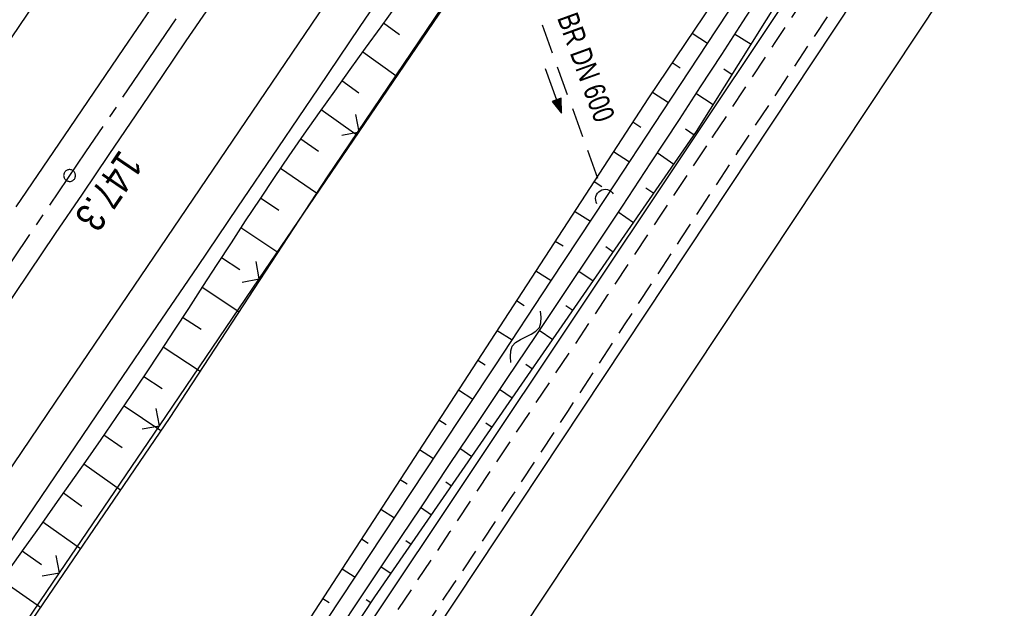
# Model space of a CAD drawing. Extents: x 510526 to 513920, y 467229 to 478797.
# Tile 454 of 467: x 513183 to 513266, y 477521 to 477571. Entities that reach past the tile are written whole.
import ezdxf

# ---------------------------------------------------------------- set-up
doc = ezdxf.new("R2010")
doc.units = 0
doc.header["$LTSCALE"] = 10
doc.header["$MEASUREMENT"] = 0
for name, pattern in [('ACHSE', [5.5, 4, -0.5, 0.5, -0.5]), ('LT00', [0]), ('LT11', [0.3, 0.2, -0.1]), ('STRICHLINIE2', [0.375, 0.25, -0.125])]:
    doc.linetypes.add(name, pattern=pattern)
doc.layers.get('0').update_dxf_attribs({"linetype": 'LT00'})
for name, color, linetype in [('--WASSER_NUTZUNG', 180, 'Continuous'), ('-AX-020', 250, 'ACHSE'), ('-Halt-Pfeil', 4, 'LT00'), ('-Haltung', 182, 'STRICHLINIE2'), ('-Haltungsbeschriftung', 182, 'LT00'), ('-ST-20-1', 250, 'LT00'), ('DFK_AB_L', 21, 'LT00'), ('DFK_KATASTER', 250, 'LT00'), ('V87_AFBR_BAB', 250, 'LT00'), ('V87_BOESCH', 250, 'LT00'), ('V87_BOSCHUNG', 250, 'LT00'), ('V87_FELDWEG', 250, 'LT11'), ('V87_GRABEN', 250, 'LT00'), ('V87_LD_MARK', 250, 'LT00'), ('V87_UK_DURCH', 182, 'LT00'), ('V87_ZAUN', 40, 'LT00')]:
    doc.layers.add(name, color=color, linetype=linetype)
doc.styles.add('Beschrift', font='ARIAL.TTF')
doc.styles.add('Haltungsbeschriftung', font='ARIAL.TTF', dxfattribs={"width": 0.75})

# ---------------------------------------------------------------- blocks, each defined once
blk = doc.blocks.new('SYMB0002')
at = {"color": 0, "linetype": 'ByBlock'}
for points in [[(-0.031395, 0.499013), (-0.093691, 0.491144), (-0.154509, 0.475528), (-0.21289, 0.452414), (-0.267913, 0.422164), (-0.318712, 0.385257), (-0.364484, 0.342274), (-0.404509, 0.293893), (-0.438154, 0.240877), (-0.464888, 0.184062), (-0.484292, 0.124345), (-0.496058, 0.062667), (-0.5, 0)], [(-0.5, 0), (-0.496058, -0.062667), (-0.484292, -0.124345), (-0.464888, -0.184062), (-0.438154, -0.240877), (-0.404509, -0.293893), (-0.364485, -0.342274), (-0.318712, -0.385257), (-0.267914, -0.422164), (-0.21289, -0.452414), (-0.154509, -0.475529), (-0.093691, -0.491144), (-0.031395, -0.499014), (0.031395, -0.499014)], [(0.5, 0), (0.496057, 0.062667), (0.484292, 0.124345), (0.464888, 0.184062), (0.438153, 0.240877), (0.404509, 0.293893), (0.364484, 0.342274), (0.318712, 0.385257), (0.267913, 0.422164), (0.21289, 0.452414), (0.154509, 0.475528), (0.093691, 0.491144), (0.031395, 0.499013), (-0.031395, 0.499013)], [(0.031395, -0.499014), (0.093691, -0.491144), (0.154509, -0.475529), (0.21289, -0.452414), (0.267914, -0.422164), (0.318712, -0.385257), (0.364485, -0.342274), (0.404509, -0.293893), (0.438154, -0.240877), (0.464889, -0.184062), (0.484292, -0.124345), (0.496058, -0.062667), (0.5, 0)]]:
    blk.add_lwpolyline(points, dxfattribs=at)
blk = doc.blocks.new('SYMB0011')
at = {"color": 0, "linetype": 'ByBlock'}
for p, q in [((0.5, 0), (-0.5, 0)), ((0, 0.5), (0, -0.5))]:
    blk.add_line(p, q, dxfattribs=at)
blk = doc.blocks.new('SYMB1107')
at = {"color": 0, "linetype": 'ByBlock'}
for points in [[(-0.2, 0), (-0.196157, 0.039018), (-0.184776, 0.076537), (-0.166294, 0.111114), (-0.141421, 0.141421), (-0.111114, 0.166294), (-0.076537, 0.184776), (-0.039018, 0.196157), (0, 0.2)], [(0, 0.2), (0.039018, 0.196157), (0.076537, 0.184776), (0.111114, 0.166294), (0.141421, 0.141421), (0.166294, 0.111114), (0.184776, 0.076537), (0.196157, 0.039018), (0.2, 0)]]:
    blk.add_lwpolyline(points, dxfattribs=at)
blk = doc.blocks.new('SYMB0024')
at = {"color": 0, "linetype": 'ByBlock'}
for p, q in [((-0.5, 0.5), (0, 0)), ((0, 0), (0.5, 0.5))]:
    blk.add_line(p, q, dxfattribs=at)
blk = doc.blocks.new('SYMB7251')
at = {"color": 0, "linetype": 'ByBlock'}
for points in [[(-0.25, 0), (-0.208333, 0.028889), (-0.166667, 0.051111), (-0.125, 0.06), (-0.083333, 0.051111), (-0.041667, 0.028889), (0, 0)], [(0, 0), (0.041667, -0.028889), (0.083333, -0.051111), (0.125, -0.06), (0.166667, -0.051111), (0.208333, -0.028889), (0.25, 0)]]:
    blk.add_lwpolyline(points, dxfattribs=at)
blk = doc.blocks.new('SYMB0070')
at = {"color": 0, "linetype": 'ByBlock'}
for p, q in [((-0.5, 0), (0.2, 0)), ((0.5, 0), (0.2, 0.1)), ((0.2, 0.1), (0.2, 0)), ((0.468, 0), (0.21, 0.086)), ((0.21, 0.086), (0.21, -0.086)), ((0.21, -0.086), (0.468, 0)), ((0.22, -0.072), (0.437, 0)), ((0.23, -0.058), (0.405, 0)), ((0.24, -0.045), (0.374, 0)), ((0.342, 0), (0.25, 0.031)), ((0.25, 0.031), (0.25, -0.031)), ((0.25, -0.031), (0.342, 0)), ((0.26, -0.017), (0.31, 0)), ((0.27, -0.003), (0.279, 0))]:
    blk.add_line(p, q, dxfattribs=at)
for points in [[(0.2, 0), (0.2, -0.1), (0.5, 0)], [(0.437, 0), (0.22, 0.072), (0.22, -0.072)], [(0.405, 0), (0.23, 0.058), (0.23, -0.058)], [(0.374, 0), (0.24, 0.045), (0.24, -0.045)], [(0.31, 0), (0.26, 0.017), (0.26, -0.017)], [(0.279, 0), (0.27, 0.003), (0.27, -0.003)]]:
    blk.add_lwpolyline(points, dxfattribs=at)

msp = doc.modelspace()

# ---------------------------------------------------------------- linework, layer by layer
at = {"layer": '-AX-020', "ltscale": 0.2, "flags": 128}
msp.add_lwpolyline([(513881.716, 478796.972), (513877.87, 478787.354), (513870.367, 478768.801), (513862.788, 478750.278), (513855.137, 478731.786), (513847.411, 478713.324), (513839.611, 478694.893), (513831.738, 478676.494), (513823.791, 478658.127), (513815.771, 478639.791), (513807.678, 478621.487), (513799.512, 478603.216), (513791.272, 478584.978), (513782.96, 478566.773), (513774.576, 478548.601), (513766.118, 478530.463), (513757.588, 478512.359), (513748.986, 478494.289), (513740.312, 478476.254), (513731.565, 478458.253), (513722.747, 478440.287), (513713.857, 478422.357), (513704.896, 478404.463), (513695.863, 478386.605), (513686.758, 478368.782), (513677.583, 478350.997), (513668.336, 478333.248), (513659.019, 478315.536), (513649.63, 478297.862), (513640.172, 478280.225), (513630.643, 478262.626), (513621.043, 478245.066), (513611.374, 478227.544), (513601.634, 478210.061), (513591.825, 478192.617), (513586.745, 478183.647), (513576.83, 478166.262), (513566.848, 478148.917), (513556.8, 478131.609), (513546.688, 478114.338), (513536.514, 478097.104), (513526.28, 478079.906), (513515.988, 478062.743), (513505.638, 478045.613), (513495.234, 478028.517), (513484.778, 478011.453), (513474.27, 477994.421), (513463.712, 477977.419), (513453.108, 477960.447), (513442.457, 477943.503), (513431.762, 477926.587), (513421.026, 477909.698), (513410.248, 477892.835), (513399.432, 477875.997), (513388.579, 477859.182), (513377.691, 477842.39), (513366.769, 477825.62), (513355.815, 477808.871), (513344.831, 477792.142), (513333.819, 477775.431), (513322.78, 477758.738), (513311.715, 477742.062), (513300.628, 477725.401), (513289.519, 477708.754), (513278.389, 477692.121), (513267.242, 477675.5), (513256.078, 477658.891), (513244.899, 477642.291), (513233.706, 477625.7), (513222.502, 477609.117), (513211.288, 477592.542), (513200.066, 477575.971), (513188.837, 477559.405), (513177.603, 477542.843), (513166.366, 477526.282), (513154.797, 477509.239), (513142.496, 477491.114), (513130.197, 477472.988), (513117.902, 477454.859), (513105.613, 477436.726), (513093.333, 477418.587), (513081.064, 477400.44), (513068.808, 477382.285), (513056.567, 477364.119), (513044.344, 477345.942), (513032.141, 477327.752), (513019.958, 477309.547), (513007.8, 477291.325), (512995.668, 477273.087), (512983.565, 477254.83), (512971.492, 477236.552), (512959.452, 477218.253), (512947.447, 477199.931), (512935.479, 477181.584), (512923.551, 477163.212), (512911.665, 477144.812), (512899.822, 477126.385), (512888.026, 477107.927), (512876.279, 477089.439), (512864.582, 477070.918), (512852.939, 477052.364), (512841.352, 477033.775), (512829.822, 477015.15), (512818.352, 476996.488), (512806.945, 476977.787), (512795.603, 476959.048), (512789.644, 476949.141), (512778.405, 476930.339), (512767.236, 476911.496), (512756.135, 476892.613), (512745.103, 476873.688), (512734.14, 476854.724), (512723.246, 476835.72), (512712.422, 476816.676), (512701.668, 476797.593), (512690.983, 476778.471), (512680.369, 476759.309), (512669.824, 476740.11), (512659.35, 476720.871), (512648.946, 476701.595), (512638.612, 476682.281), (512628.349, 476662.929), (512618.157, 476643.54), (512608.036, 476624.113), (512597.985, 476604.65), (512588.006, 476585.15), (512578.098, 476565.614), (512568.261, 476546.042), (512558.497, 476526.434), (512548.803, 476506.791), (512539.182, 476487.112), (512529.632, 476467.399), (512520.155, 476447.65), (512510.749, 476427.867), (512501.416, 476408.05), (512492.156, 476388.199), (512482.968, 476368.314), (512473.852, 476348.396), (512464.81, 476328.445), (512455.84, 476308.46), (512446.944, 476288.443), (512438.12, 476268.394), (512429.37, 476248.313), (512420.694, 476228.2), (512412.09, 476208.055), (512403.561, 476187.879), (512395.105, 476167.672), (512386.723, 476147.434), (512378.415, 476127.166), (512370.181, 476106.867), (512362.021, 476086.539), (512353.936, 476066.181), (512345.925, 476045.794), (512337.988, 476025.377), (512330.127, 476004.932), (512322.339, 475984.458), (512314.627, 475963.955), (512306.989, 475943.425), (512299.427, 475922.867), (512291.94, 475902.281), (512284.528, 475881.669), (512277.191, 475861.029), (512269.93, 475840.362), (512262.744, 475819.67), (512255.634, 475798.951), (512248.599, 475778.206), (512241.641, 475757.436), (512234.758, 475736.641), (512227.951, 475715.82), (512221.221, 475694.975), (512214.566, 475674.105), (512207.988, 475653.211), (512201.487, 475632.294), (512200.128, 475627.887), (512194.281, 475608.791), (512188.5, 475589.674), (512182.785, 475570.538), (512177.137, 475551.381), (512171.56, 475532.204), (512166.053, 475513.007), (512160.618, 475493.788), (512155.257, 475474.55), (512149.971, 475455.29), (512148.09, 475448.361), (512142.908, 475429.074), (512137.804, 475409.765), (512132.778, 475390.436), (512127.829, 475371.088), (512122.957, 475351.719), (512118.163, 475332.332), (512113.447, 475312.925), (512108.808, 475293.499), (512104.247, 475274.055), (512099.765, 475254.593), (512095.36, 475235.113), (512091.033, 475215.616), (512086.785, 475196.101), (512082.614, 475176.57), (512078.522, 475157.022), (512074.508, 475137.458), (512070.573, 475117.878), (512066.716, 475098.282), (512063.238, 475080.246), (512059.532, 475060.621), (512055.901, 475040.983), (512052.344, 475021.33), (512048.857, 475001.665), (512045.438, 474981.988), (512042.084, 474962.3), (512038.794, 474942.602), (512035.562, 474922.893), (512032.388, 474903.175), (512029.269, 474883.449), (512026.201, 474863.714), (512023.183, 474843.972), (512020.21, 474824.222), (512017.282, 474804.467), (512014.394, 474784.705), (512011.544, 474764.937), (512008.73, 474745.165), (512005.949, 474725.388), (512003.198, 474705.607), (512000.474, 474685.821), (511997.775, 474666.033), (511995.098, 474646.242), (511992.439, 474626.448), (511989.798, 474606.651), (511987.169, 474586.854), (511984.552, 474567.054), (511981.943, 474547.253), (511979.34, 474527.452), (511976.744, 474507.689), (511975.127, 474495.377), (511973.477, 474482.815), (511971.825, 474470.254), (511970.169, 474457.693), (511968.506, 474445.133), (511966.835, 474432.574), (511965.154, 474420.016), (511963.46, 474407.46), (511961.752, 474394.906), (511960.027, 474382.355), (511958.283, 474369.806), (511956.518, 474357.259), (511954.73, 474344.717), (511952.918, 474332.177), (511951.078, 474319.642), (511949.209, 474307.111), (511947.309, 474294.584), (511945.376, 474282.063), (511943.407, 474269.547), (511941.4, 474257.038), (511939.355, 474244.534), (511937.267, 474232.038), (511935.137, 474219.549), (511932.96, 474207.067), (511930.736, 474194.594), (511928.462, 474182.131), (511926.136, 474169.676), (511923.757, 474157.232), (511921.321, 474144.799), (511918.829, 474132.377), (511916.276, 474119.967), (511913.661, 474107.57), (511910.982, 474095.187), (511908.238, 474082.818), (511905.425, 474070.464), (511902.544, 474058.127), (511899.59, 474045.806), (511896.562, 474033.504), (511893.47, 474021.261), (511890.29, 474008.997), (511887.033, 473996.753), (511883.699, 473984.53), (511880.287, 473972.328), (511876.798, 473960.148), (511873.233, 473947.991), (511869.591, 473935.856), (511865.873, 473923.745), (511862.077, 473911.656), (511858.206, 473899.593), (511854.259, 473887.554), (511850.236, 473875.54), (511846.136, 473863.552), (511841.962, 473851.59), (511837.711, 473839.654), (511833.386, 473827.746), (511828.985, 473815.865), (511824.51, 473804.012), (511819.96, 473792.188), (511815.335, 473780.392), (511810.636, 473768.626), (511805.863, 473756.89), (511801.015, 473745.185), (511796.094, 473733.51), (511791.099, 473721.866), (511786.031, 473710.255), (511780.889, 473698.675), (511775.675, 473687.128), (511770.388, 473675.615), (511765.028, 473664.135), (511759.596, 473652.689), (511754.091, 473641.278), (511748.515, 473629.901), (511742.867, 473618.56), (511737.147, 473607.255), (511731.356, 473595.986), (511725.494, 473584.754), (511719.562, 473573.559), (511713.558, 473562.402), (511707.485, 473551.283), (511701.341, 473540.203), (511695.128, 473529.162), (511688.845, 473518.159), (511682.492, 473507.198), (511676.07, 473496.276), (511669.58, 473485.395), (511663.021, 473474.555), (511656.394, 473463.757), (511649.699, 473453.001), (511642.935, 473442.288), (511636.105, 473431.617), (511629.207, 473420.99), (511622.242, 473410.406), (511615.211, 473399.867), (511608.113, 473389.372), (511600.949, 473378.922), (511593.719, 473368.518), (511586.423, 473358.16), (511579.062, 473347.848), (511571.637, 473337.582), (511564.147, 473327.364), (511556.592, 473317.193), (511548.973, 473307.07), (511541.291, 473296.996), (511533.545, 473286.969), (511525.735, 473276.993), (511517.863, 473267.066), (511509.929, 473257.188), (511501.932, 473247.361), (511493.873, 473237.584), (511485.753, 473227.859), (511477.572, 473218.186), (511475.548, 473215.811), (511467.291, 473206.202), (511458.976, 473196.642), (511450.605, 473187.132), (511442.182, 473177.667), (511433.709, 473168.249), (511425.188, 473158.872), (511416.622, 473149.537), (511408.014, 473140.241), (511399.365, 473130.982), (511390.679, 473121.758), (511381.958, 473112.568), (511373.205, 473103.409), (511364.421, 473094.278), (511355.61, 473085.175), (511346.772, 473076.096), (511337.912, 473067.039), (511329.031, 473058.003), (511320.132, 473048.986), (511311.216, 473039.984), (511302.286, 473030.997), (511293.345, 473022.02), (511284.394, 473013.053), (511275.436, 473004.094), (511266.473, 472995.139), (511255.909, 472984.591), (511236.789, 472965.502), (511230.177, 472958.9), (511223.567, 472952.294), (511216.964, 472945.683), (511210.368, 472939.063), (511203.785, 472932.433), (511197.215, 472925.788), (511190.663, 472919.125), (511184.131, 472912.443), (511177.622, 472905.739), (511171.139, 472899.01), (511164.685, 472892.252), (511158.263, 472885.464), (511151.877, 472878.643), (511145.529, 472871.786), (511139.222, 472864.891), (511132.96, 472857.955), (511126.746, 472850.976), (511120.583, 472843.952), (511114.476, 472836.881), (511109.32, 472830.82), (511103.322, 472823.655), (511097.386, 472816.438), (511091.511, 472809.171), (511085.699, 472801.854), (511079.95, 472794.488), (511074.265, 472787.072), (511068.642, 472779.609), (511063.084, 472772.097), (511057.591, 472764.538), (511052.162, 472756.933), (511046.799, 472749.281), (511041.501, 472741.584), (511036.27, 472733.841), (511031.105, 472726.054), (511026.007, 472718.223), (511020.976, 472710.349), (511016.012, 472702.431), (511011.117, 472694.472), (511006.29, 472686.471), (511001.532, 472678.429), (510996.842, 472670.347), (510992.223, 472662.225), (510987.672, 472654.063), (510983.192, 472645.863), (510978.782, 472637.625), (510974.443, 472629.349), (510970.175, 472621.036), (510965.978, 472612.687), (510961.853, 472604.303), (510957.799, 472595.883), (510953.818, 472587.43), (510949.91, 472578.942), (510946.074, 472570.422), (510942.311, 472561.868), (510938.622, 472553.283), (510935.007, 472544.666), (510931.465, 472536.02), (510927.997, 472527.343), (510924.604, 472518.636), (510921.286, 472509.901), (510918.042, 472501.138), (510914.874, 472492.347), (510911.781, 472483.529), (510908.763, 472474.686), (510905.821, 472465.817), (510902.956, 472456.923), (510900.166, 472448.004), (510897.454, 472439.062), (510894.817, 472430.098), (510892.258, 472421.111), (510889.776, 472412.102), (510887.37, 472403.073), (510885.043, 472394.023), (510882.792, 472384.954), (510880.62, 472375.866), (510878.525, 472366.759), (510876.509, 472357.635), (510874.57, 472348.494), (510872.71, 472339.337), (510870.929, 472330.164), (510869.226, 472320.976), (510867.602, 472311.774), (510866.056, 472302.558), (510864.59, 472293.33), (510863.202, 472284.089), (510861.894, 472274.837), (510860.665, 472265.574), (510859.516, 472256.301), (510858.445, 472247.018), (510857.455, 472237.726), (510856.544, 472228.427), (510855.712, 472219.119), (510854.96, 472209.806), (510854.288, 472200.485), (510853.696, 472191.159), (510853.184, 472181.829), (510852.752, 472172.495), (510852.399, 472163.157), (510852.127, 472153.817), (510851.934, 472144.475), (510851.822, 472135.131), (510851.789, 472125.787), (510851.836, 472116.443), (510851.964, 472107.1), (510852.009, 472104.711), (510852.237, 472095.37), (510852.543, 472086.03), (510852.927, 472076.694), (510853.387, 472067.361), (510853.922, 472058.032), (510854.53, 472048.707), (510855.21, 472039.388), (510855.961, 472030.074), (510856.782, 472020.766), (510857.671, 472011.464), (510858.627, 472002.169), (510859.649, 471992.88), (510860.734, 471983.599), (510861.883, 471974.326), (510863.094, 471965.06), (510864.364, 471955.802), (510865.694, 471946.554), (510867.082, 471937.313), (510868.525, 471928.081), (510870.024, 471918.857), (510871.577, 471909.643), (510873.182, 471900.438), (510874.839, 471891.241), (510876.545, 471882.054), (510878.3, 471872.876), (510880.102, 471863.708), (510881.95, 471854.548), (510883.842, 471845.397), (510885.778, 471836.255), (510887.756, 471827.123), (510889.775, 471817.999), (510891.834, 471808.885), (510893.93, 471799.779), (510896.064, 471790.681), (510898.233, 471781.592), (510900.437, 471772.511), (510902.673, 471763.439), (510904.942, 471754.374), (510907.241, 471745.317), (510909.57, 471736.267), (510911.926, 471727.225), (510914.31, 471718.19), (510916.719, 471709.161), (510919.152, 471700.139), (510921.608, 471691.124), (510924.087, 471682.114), (510926.585, 471673.11), (510929.104, 471664.112), (510931.64, 471655.118), (510934.193, 471646.129), (510936.762, 471637.145), (510939.345, 471628.165), (510941.941, 471619.188), (510944.55, 471610.216), (510947.169, 471601.246), (510949.797, 471592.279), (510952.434, 471583.314), (510955.078, 471574.352), (510957.727, 471565.391), (510960.382, 471556.431), (510963.039, 471547.473), (510967.703, 471531.767), (510970.248, 471523.199), (510975.26, 471506.323), (510980.27, 471489.445), (510985.273, 471472.566), (510990.267, 471455.684), (510995.248, 471438.798), (511000.214, 471421.908), (511005.162, 471405.012), (511010.087, 471388.11), (511014.988, 471371.201), (511019.861, 471354.283), (511024.703, 471337.357), (511029.511, 471320.421), (511034.281, 471303.475), (511039.011, 471286.517), (511043.698, 471269.547), (511048.338, 471252.564), (511052.928, 471235.568), (511057.465, 471218.557), (511061.945, 471201.532), (511066.367, 471184.491), (511070.726, 471167.434), (511075.019, 471150.36), (511079.243, 471133.269), (511083.395, 471116.16), (511086.572, 471102.843), (511090.589, 471085.702), (511094.527, 471068.543), (511098.388, 471051.366), (511102.17, 471034.172), (511105.875, 471016.961), (511109.501, 470999.734), (511113.048, 470982.489), (511116.518, 470965.23), (511119.908, 470947.954), (511123.221, 470930.663), (511126.454, 470913.357), (511129.609, 470896.037), (511132.686, 470878.703), (511135.683, 470861.354), (511138.602, 470843.993), (511141.441, 470826.619), (511144.202, 470809.231), (511146.884, 470791.831), (511149.487, 470774.42), (511152.01, 470756.996), (511154.454, 470739.562), (511156.819, 470722.116), (511159.105, 470704.66), (511161.311, 470687.193), (511163.438, 470669.717), (511165.485, 470652.232), (511165.638, 470650.897), (511167.873, 470631.022), (511170.027, 470611.138), (511172.103, 470591.246), (511174.098, 470571.346), (511176.014, 470551.438), (511177.851, 470531.523), (511179.526, 470512.546), (511180.884, 470496.345), (511182.163, 470480.137), (511183.363, 470463.922), (511184.482, 470447.702), (511185.522, 470431.478), (511186.482, 470415.247), (511187.362, 470399.013), (511188.162, 470382.774), (511188.882, 470366.532), (511189.522, 470350.286), (511190.082, 470334.037), (511190.563, 470317.786), (511190.963, 470301.532), (511191.284, 470285.277), (511191.524, 470269.02), (511191.684, 470252.763), (511191.765, 470236.505), (511191.765, 470220.247), (511191.686, 470203.988), (511191.526, 470187.731), (511191.287, 470171.474), (511191.243, 470169.007), (511190.912, 470152.752), (511190.504, 470136.499), (511190.023, 470120.247), (511189.472, 470103.998), (511188.854, 470087.752), (511188.173, 470071.508), (511187.432, 470055.266), (511186.634, 470039.027), (511185.783, 470022.791), (511184.882, 470006.558), (511183.935, 469990.327), (511182.944, 469974.099), (511181.913, 469957.873), (511180.846, 469941.65), (511179.745, 469925.429), (511178.614, 469909.21), (511177.457, 469892.993), (511176.276, 469876.777), (511175.075, 469860.563), (511173.858, 469844.35), (511172.627, 469828.139), (511171.386, 469811.927), (511170.138, 469795.717), (511168.847, 469778.991), (511030.959, 467993.348), (511029.419, 467973.407), (511027.883, 467953.466), (511026.353, 467933.525), (511024.832, 467913.582), (511023.323, 467893.64), (511021.828, 467873.695), (511020.353, 467853.75), (511018.898, 467833.804), (511017.467, 467813.855), (511016.063, 467793.903), (511014.69, 467773.951), (511013.35, 467753.995), (511012.046, 467734.038), (511010.782, 467714.078), (511009.56, 467694.116), (511008.383, 467674.151), (511007.254, 467654.183), (511006.177, 467634.211), (511005.154, 467614.237), (511004.188, 467594.261), (511003.284, 467574.281), (511002.442, 467554.299), (511001.667, 467534.314), (511000.962, 467514.327), (511000.329, 467494.336), (510999.772, 467474.345), (510999.556, 467465.709), (510999.112, 467445.714), (510998.747, 467425.717), (510998.463, 467405.719), (510998.259, 467385.719), (510998.135, 467365.72), (510998.091, 467345.72), (510998.127, 467325.72), (510998.243, 467305.721), (510998.439, 467285.721), (510998.715, 467265.723), (510999.071, 467245.726), (510999.432, 467229.156)], dxfattribs=at)
at = {"layer": '-Haltung'}
msp.add_line((513226.092, 477573.645), (513232.43, 477556.152), dxfattribs=at)
at = {"layer": 'DFK_AB_L'}
msp.add_line((513317.264, 477676.156), (513151.906, 477428.304), dxfattribs=at)
at = {"layer": 'DFK_KATASTER'}
for p, q in [((513207.135, 477502.075), (513288.055, 477624.045)), ((513295.125, 477623.815), (513212.135, 477498.755))]:
    msp.add_line(p, q, dxfattribs=at)
at = {"layer": 'V87_AFBR_BAB'}
for points in [[(513263.386, 477646.045), (513258.942, 477639.443), (513254.543, 477632.91), (513250.141, 477626.379), (513245.736, 477619.85), (513241.285, 477613.259), (513236.83, 477606.671), (513232.373, 477600.084), (513227.853, 477593.407), (513223.332, 477586.731), (513218.811, 477580.054), (513215.372, 477574.974), (513211.933, 477569.894), (513208.493, 477564.814), (513205.051, 477559.735), (513201.661, 477554.736), (513198.27, 477549.739), (513194.877, 477544.742), (513191.484, 477539.745), (513184.486, 477529.44), (513177.488, 477519.136)], [(513242.628, 477642.963), (513239.361, 477638.11), (513236.093, 477633.257), (513232.823, 477628.406), (513229.495, 477623.476), (513226.164, 477618.547), (513222.83, 477613.62), (513219.496, 477608.694), (513214.942, 477601.968), (513210.387, 477595.242), (513205.833, 477588.516), (513202.385, 477583.422), (513198.936, 477578.329), (513195.487, 477573.236), (513192.037, 477568.143), (513187.5, 477561.451), (513182.961, 477554.76)], [(513181.784, 477545.823), (513184.048, 477549.162), (513186.309, 477552.503), (513188.569, 477555.845), (513190.83, 477559.187), (513193.092, 477562.528), (513195.357, 477565.866), (513197.335, 477568.773), (513199.316, 477571.678)]]:
    msp.add_lwpolyline(points, dxfattribs=at)
at = {"layer": 'V87_BOESCH'}
for points in [[(513283.072, 477664.975), (513281.864, 477664.034), (513280.836, 477663.509), (513275.784, 477656.949), (513263.179, 477636.572), (513249.729, 477616.495), (513236.566, 477596.991), (513222.811, 477577.405), (513209.225, 477557.294), (513195.937, 477536.995), (513181.807, 477516.225), (513168.482, 477496.681), (513154.574, 477476.137), (513141.404, 477456.473), (513127.549, 477436.725)], [(513215.055, 477571.771), (513213.752, 477569.963), (513212.446, 477568.157), (513211.142, 477566.351), (513209.842, 477564.541), (513208.549, 477562.727), (513207.266, 477560.905), (513205.997, 477559.074), (513204.758, 477557.253), (513203.532, 477555.423), (513202.317, 477553.585), (513201.11, 477551.741), (513199.909, 477549.894), (513198.71, 477548.046), (513197.511, 477546.197), (513196.309, 477544.35), (513195.102, 477542.507), (513193.887, 477540.669), (513192.66, 477538.839), (513191.394, 477536.979), (513190.116, 477535.127), (513188.829, 477533.282), (513187.535, 477531.441), (513186.236, 477529.603), (513184.936, 477527.766), (513183.636, 477525.929), (513182.34, 477524.09)]]:
    msp.add_lwpolyline(points, dxfattribs=at)
at = {"layer": 'V87_BOSCHUNG'}
for p, q in [((513213.988, 477570.29), (513215.341, 477569.32)), ((513240.03, 477569.437), (513241.332, 477568.569)), ((513245.004, 477568.464), (513243.614, 477569.35)), ((513212.23, 477567.859), (513215.013, 477565.863)), ((513238.353, 477566.949), (513239.019, 477566.506)), ((513243.412, 477565.921), (513242.698, 477566.376)), ((513210.476, 477565.425), (513211.905, 477564.4)), ((513236.674, 477564.458), (513238.038, 477563.56)), ((513241.816, 477563.369), (513240.354, 477564.324)), ((513208.727, 477562.977), (513211.658, 477560.896)), ((513235.027, 477561.945), (513235.709, 477561.501)), ((513240.206, 477560.827), (513239.464, 477561.324)), ((513206.991, 477560.51), (513208.49, 477559.467)), ((513233.388, 477559.426), (513234.743, 477558.557)), ((513238.495, 477558.35), (513237.083, 477559.321)), ((513205.28, 477558.025), (513208.338, 477555.94)), ((513231.752, 477556.911), (513232.423, 477556.481)), ((513236.789, 477555.882), (513236.111, 477556.349)), ((513203.597, 477555.52), (513205.151, 477554.482)), ((513230.116, 477554.396), (513231.441, 477553.547)), ((513235.084, 477553.414), (513233.778, 477554.312)), ((513201.939, 477553.01), (513205.067, 477550.942)), ((513228.48, 477551.881), (513229.135, 477551.462)), ((513233.378, 477550.946), (513232.749, 477551.379)), ((513200.295, 477550.49), (513201.862, 477549.464)), ((513226.844, 477549.367), (513228.137, 477548.538)), ((513231.673, 477548.478), (513230.456, 477549.314)), ((513198.663, 477547.973), (513201.785, 477545.929)), ((513225.208, 477546.852), (513225.846, 477546.443)), ((513229.967, 477546.01), (513229.379, 477546.414)), ((513197.03, 477545.456), (513198.586, 477544.437)), ((513223.572, 477544.337), (513224.831, 477543.53)), ((513228.262, 477543.542), (513227.123, 477544.325)), ((513195.394, 477542.951), (513198.494, 477540.902)), ((513221.936, 477541.823), (513222.557, 477541.425)), ((513226.556, 477541.074), (513226.005, 477541.453)), ((513193.745, 477540.456), (513195.296, 477539.42)), ((513220.3, 477539.308), (513221.523, 477538.524)), ((513224.851, 477538.606), (513223.782, 477539.341)), ((513192.079, 477537.982), (513195.174, 477535.873)), ((513218.664, 477536.793), (513219.267, 477536.407)), ((513223.145, 477536.138), (513222.628, 477536.494)), ((513190.386, 477535.517), (513191.934, 477534.451)), ((513217.028, 477534.278), (513218.215, 477533.518)), ((513221.439, 477533.67), (513220.438, 477534.358)), ((513188.68, 477533.07), (513191.784, 477530.89)), ((513215.392, 477531.764), (513215.976, 477531.389)), ((513219.734, 477531.202), (513219.25, 477531.534)), ((513186.958, 477530.624), (513188.525, 477529.513)), ((513213.756, 477529.249), (513214.905, 477528.512)), ((513218.028, 477528.733), (513217.096, 477529.375)), ((513185.231, 477528.183), (513188.398, 477525.913)), ((513212.12, 477526.734), (513212.685, 477526.372)), ((513216.323, 477526.265), (513215.875, 477526.574)), ((513183.493, 477525.726), (513185.104, 477524.583)), ((513210.484, 477524.219), (513211.595, 477523.507)), ((513214.619, 477523.8), (513213.758, 477524.384)), ((513181.761, 477523.266), (513185.033, 477520.967)), ((513208.848, 477521.705), (513209.394, 477521.355)), ((513212.926, 477521.328), (513212.509, 477521.607))]:
    msp.add_line(p, q, dxfattribs=at)
at = {"layer": 'V87_FELDWEG', "flags": 128}
for points in [[(513100.279, 477240.015), (513099.677, 477244.03), (513099.073, 477248.045), (513098.465, 477252.061), (513097.853, 477256.079), (513097.233, 477260.099), (513096.605, 477264.121), (513095.967, 477268.147), (513095.466, 477271.259), (513094.959, 477274.371), (513094.446, 477277.482), (513093.929, 477280.59), (513093.408, 477283.694), (513092.884, 477286.791), (513092.358, 477289.879), (513091.83, 477292.958), (513091.303, 477296.025), (513090.923, 477298.226), (513090.542, 477300.423), (513090.159, 477302.62), (513089.771, 477304.817), (513089.378, 477307.02), (513088.978, 477309.23), (513088.57, 477311.451), (513088.152, 477313.685), (513087.723, 477315.936), (513087.282, 477318.206), (513086.826, 477320.498), (513086.665, 477321.305), (513086.512, 477322.112), (513086.376, 477322.916), (513086.269, 477323.715), (513086.2, 477324.506), (513086.178, 477325.286), (513086.214, 477326.053), (513086.317, 477326.803), (513086.509, 477327.58), (513086.778, 477328.338), (513087.117, 477329.078), (513087.516, 477329.803), (513087.964, 477330.516), (513088.455, 477331.218), (513088.976, 477331.912), (513089.521, 477332.6), (513090.079, 477333.285), (513090.641, 477333.968), (513091.198, 477334.652), (513092.174, 477335.898), (513093.107, 477337.153), (513094.002, 477338.416), (513094.865, 477339.685), (513095.7, 477340.96), (513096.512, 477342.24), (513097.306, 477343.523), (513098.086, 477344.808), (513098.859, 477346.095), (513099.628, 477347.381), (513100.399, 477348.666), (513101.176, 477349.949), (513102.517, 477352.116), (513103.887, 477354.273), (513105.283, 477356.423), (513106.702, 477358.566), (513108.141, 477360.703), (513109.596, 477362.835), (513111.065, 477364.963), (513112.544, 477367.088), (513114.03, 477369.212), (513115.52, 477371.334), (513117.011, 477373.457), (513118.499, 477375.581), (513119.981, 477377.707), (513122.235, 477380.969), (513124.471, 477384.238), (513126.691, 477387.512), (513128.896, 477390.792), (513131.09, 477394.076), (513133.273, 477397.364), (513135.449, 477400.655), (513137.62, 477403.948), (513139.788, 477407.243), (513141.954, 477410.539), (513144.122, 477413.835), (513147.52, 477418.992), (513150.926, 477424.147), (513154.337, 477429.301), (513157.753, 477434.454), (513161.172, 477439.606), (513164.593, 477444.758), (513168.015, 477449.908), (513172.425, 477456.545), (513176.835, 477463.181), (513181.245, 477469.815), (513185.657, 477476.448), (513190.071, 477483.079), (513194.487, 477489.709), (513198.906, 477496.336), (513202.16, 477501.212), (513205.416, 477506.086), (513208.672, 477510.961), (513211.928, 477515.835), (513215.184, 477520.71), (513219.623, 477527.361), (513224.058, 477534.013), (513228.491, 477540.668), (513232.918, 477547.325), (513237.341, 477553.986), (513241.759, 477560.65), (513244.399, 477564.638), (513247.038, 477568.627), (513249.677, 477572.616), (513252.317, 477576.604), (513254.959, 477580.59), (513257.605, 477584.575), (513260.256, 477588.556), (513262.912, 477592.534), (513265.575, 477596.507), (513267.374, 477599.183), (513269.175, 477601.858), (513270.975, 477604.534), (513272.773, 477607.21), (513274.566, 477609.89), (513276.353, 477612.575), (513278.131, 477615.265), (513279.898, 477617.961), (513281.652, 477620.666), (513283.392, 477623.381), (513284.58, 477625.254), (513285.762, 477627.131), (513286.942, 477629.009), (513288.121, 477630.888), (513289.304, 477632.764), (513290.492, 477634.637), (513292.085, 477637.121), (513293.69, 477639.598), (513295.306, 477642.067), (513296.931, 477644.531), (513298.562, 477646.99), (513300.199, 477649.445), (513301.84, 477651.899), (513303.481, 477654.352), (513305.122, 477656.805), (513307.722, 477660.7), (513310.317, 477664.598), (513312.91, 477668.498), (513315.501, 477672.398), (513318.093, 477676.298), (513320.688, 477680.196), (513323.231, 477684.009), (513325.776, 477687.82), (513328.323, 477691.631), (513330.871, 477695.441), (513333.417, 477699.251), (513335.962, 477703.063), (513339.068, 477707.724), (513342.17, 477712.387), (513345.268, 477717.053), (513348.364, 477721.72), (513351.458, 477726.389), (513354.453, 477730.912), (513357.446, 477735.437), (513360.437, 477739.964), (513363.423, 477744.493), (513366.405, 477749.025), (513368.872, 477752.782), (513371.336, 477756.541), (513373.798, 477760.301), (513376.259, 477764.062), (513378.721, 477767.822), (513380.797, 477770.991), (513382.875, 477774.159), (513384.958, 477777.324), (513387.045, 477780.486), (513389.139, 477783.643), (513391.242, 477786.794), (513393.521, 477790.187), (513395.81, 477793.574), (513398.107, 477796.956), (513400.409, 477800.334), (513401.725, 477802.261)], [(513403.947, 477800.848), (513403.917, 477800.803), (513400.517, 477795.69), (513397.115, 477790.578), (513393.709, 477785.469), (513391.601, 477782.309), (513389.492, 477779.15), (513387.384, 477775.99), (513385.278, 477772.829), (513383.176, 477769.665), (513381.078, 477766.498), (513379.003, 477763.352), (513376.931, 477760.204), (513374.863, 477757.054), (513372.795, 477753.903), (513370.727, 477750.753), (513368.656, 477747.604), (513366.54, 477744.395), (513364.421, 477741.187), (513362.301, 477737.98), (513360.181, 477734.774), (513358.062, 477731.566), (513355.945, 477728.357), (513353.833, 477725.145), (513351.903, 477722.201), (513349.976, 477719.255), (513348.05, 477716.308), (513346.124, 477713.362), (513344.196, 477710.416), (513342.265, 477707.473), (513340.329, 477704.533), (513338.386, 477701.597), (513336.213, 477698.332), (513334.03, 477695.072), (513331.841, 477691.817), (513329.644, 477688.567), (513327.443, 477685.32), (513325.238, 477682.076), (513323.03, 477678.833), (513321.033, 477675.902), (513319.037, 477672.971), (513317.044, 477670.038), (513315.056, 477667.101), (513313.075, 477664.16), (513311.104, 477661.212), (513309.145, 477658.257), (513307.199, 477655.292), (513305.6, 477652.83), (513304.009, 477650.363), (513302.424, 477647.892), (513300.843, 477645.418), (513299.263, 477642.944), (513297.681, 477640.471), (513296.095, 477638), (513294.504, 477635.533), (513292.903, 477633.072), (513291.401, 477630.783), (513289.891, 477628.499), (513288.375, 477626.218), (513286.856, 477623.94), (513285.336, 477621.662), (513282.397, 477617.255), (513279.461, 477612.847), (513276.525, 477608.438), (513273.59, 477604.029), (513270.655, 477599.62), (513267.717, 477595.213), (513264.738, 477590.748), (513261.757, 477586.284), (513258.777, 477581.821), (513255.798, 477577.356), (513252.821, 477572.889), (513249.85, 477568.419), (513246.884, 477563.946), (513243.925, 477559.467), (513241.515, 477555.806), (513239.11, 477552.142), (513236.707, 477548.477), (513234.306, 477544.81), (513231.904, 477541.144), (513229.501, 477537.479), (513227.095, 477533.816), (513224.684, 477530.156), (513222.266, 477526.5), (513219.841, 477522.85), (513217.407, 477519.205), (513215.358, 477516.155), (513213.304, 477513.109), (513211.245, 477510.065), (513209.183, 477507.024), (513207.121, 477503.983), (513205.058, 477500.942), (513202.998, 477497.9), (513200.941, 477494.855), (513198.132, 477490.68), (513195.332, 477486.5), (513192.539, 477482.315), (513189.752, 477478.126), (513186.97, 477473.934), (513184.191, 477469.739), (513181.413, 477465.543), (513178.637, 477461.347), (513175.86, 477457.151), (513173.081, 477452.956), (513170.299, 477448.763), (513167.615, 477444.725), (513164.928, 477440.689), (513162.24, 477436.653), (513159.553, 477432.617), (513156.868, 477428.58), (513154.188, 477424.54), (513151.513, 477420.496), (513148.846, 477416.448), (513146.188, 477412.394), (513144.375, 477409.617), (513142.565, 477406.838), (513140.757, 477404.058), (513138.948, 477401.278), (513137.137, 477398.499), (513135.322, 477395.724), (513133.5, 477392.952), (513131.671, 477390.184), (513129.833, 477387.423), (513127.983, 477384.669), (513126.119, 477381.923), (513124.241, 477379.186), (513122.345, 477376.46), (513120.97, 477374.504), (513119.588, 477372.553), (513118.203, 477370.603), (513116.817, 477368.654), (513115.435, 477366.703), (513114.059, 477364.748), (513112.692, 477362.787), (513111.339, 477360.819), (513110.001, 477358.841), (513108.682, 477356.851), (513107.385, 477354.848), (513106.115, 477352.829), (513104.872, 477350.793), (513103.662, 477348.737), (513103.139, 477347.825), (513102.618, 477346.911), (513102.097, 477345.997), (513101.57, 477345.086), (513101.033, 477344.18), (513100.483, 477343.281), (513099.72, 477342.091), (513098.93, 477340.917), (513098.118, 477339.759), (513097.288, 477338.615), (513096.446, 477337.485), (513095.597, 477336.368), (513095.004, 477335.599), (513094.403, 477334.833), (513093.788, 477334.069), (513093.153, 477333.303), (513092.614, 477332.672), (513092.069, 477332.036), (513091.527, 477331.394), (513091.001, 477330.743), (513090.501, 477330.082), (513090.037, 477329.409), (513089.622, 477328.72), (513089.266, 477328.015), (513088.98, 477327.292), (513088.775, 477326.547), (513088.67, 477325.899), (513088.623, 477325.236), (513088.626, 477324.562), (513088.669, 477323.879), (513088.745, 477323.188), (513088.845, 477322.493), (513088.961, 477321.795), (513089.085, 477321.097), (513089.5, 477318.759), (513089.907, 477316.445), (513090.306, 477314.15), (513090.7, 477311.872), (513091.088, 477309.609), (513091.473, 477307.357), (513091.856, 477305.113), (513092.238, 477302.874), (513092.62, 477300.638), (513093.003, 477298.402), (513093.389, 477296.162), (513093.92, 477293.108), (513094.456, 477290.043), (513094.995, 477286.97), (513095.535, 477283.889), (513096.075, 477280.802), (513096.612, 477277.712), (513097.144, 477274.618), (513097.669, 477271.522), (513098.186, 477268.427), (513098.758, 477264.927), (513099.318, 477261.429), (513099.867, 477257.932), (513100.408, 477254.436), (513100.941, 477250.941), (513101.47, 477247.447), (513101.995, 477243.953), (513102.518, 477240.459)]]:
    msp.add_lwpolyline(points, dxfattribs=at)
at = {"layer": 'V87_GRABEN'}
for points in [[(513280.567, 477635.041), (513280.508, 477633.785), (513280.377, 477632.535), (513280.173, 477631.295), (513279.898, 477630.068), (513279.552, 477628.86), (513279.137, 477627.673), (513278.653, 477626.513), (513278.104, 477625.383), (513277.489, 477624.286), (513259.525, 477598.358), (513236.337, 477563.958), (513194.108, 477499.047), (513162.84, 477452.495)], [(513163.98, 477451.534), (513167.878, 477457.399), (513171.77, 477463.268), (513175.658, 477469.139), (513179.543, 477475.012), (513183.425, 477480.887), (513187.306, 477486.762), (513191.187, 477492.638), (513195.068, 477498.513), (513199.788, 477505.654), (513204.51, 477512.794), (513209.232, 477519.933), (513213.954, 477527.073), (513218.675, 477534.214), (513223.394, 477541.355), (513228.111, 477548.499), (513232.824, 477555.645), (513237.533, 477562.793), (513242.086, 477569.715), (513246.635, 477576.639), (513251.181, 477583.565), (513255.726, 477590.493), (513260.269, 477597.421), (513277.629, 477622.824)], [(513165.997, 477450.772), (513197.124, 477497.421), (513213.262, 477521.836), (513240.406, 477561.116), (513262.989, 477597.21), (513279.528, 477621.487)], [(513246.061, 477573.134), (513244.282, 477570.383), (513242.502, 477567.632), (513240.718, 477564.884), (513238.93, 477562.14), (513236.529, 477558.479), (513234.118, 477554.826), (513231.699, 477551.18), (513229.272, 477547.539), (513226.84, 477543.902), (513224.404, 477540.268), (513221.966, 477536.635), (513219.529, 477533.003), (513217.093, 477529.37), (513214.66, 477525.734), (513212.232, 477522.095), (513209.945, 477518.654)]]:
    msp.add_lwpolyline(points, dxfattribs=at)
at = {"layer": 'V87_LD_MARK'}
for points in [[(513264.317, 477653.765), (513256.067, 477641.499), (513248.333, 477630.016), (513240.592, 477618.537), (513232.845, 477607.062), (513225.093, 477595.591), (513217.336, 477584.123), (513209.575, 477572.658), (513201.81, 477561.195), (513194.042, 477549.735), (513186.271, 477538.276), (513178.499, 477526.819), (513170.724, 477515.362), (513162.949, 477503.907), (513155.173, 477492.451), (513147.397, 477480.996), (513139.956, 477470.032), (513132.516, 477459.068), (513125.078, 477448.102)], [(513104.121, 477453.53), (513111.43, 477464.301), (513118.742, 477475.071), (513126.055, 477485.84), (513133.37, 477496.607), (513140.687, 477507.374), (513148.003, 477518.141), (513155.319, 477528.908), (513162.634, 477539.676), (513169.948, 477550.445), (513177.259, 477561.215), (513184.568, 477571.986), (513191.874, 477582.76), (513199.176, 477593.537), (513206.411, 477604.224), (513213.641, 477614.915), (513220.867, 477625.609), (513228.086, 477636.307), (513235.299, 477647.009)]]:
    msp.add_lwpolyline(points, dxfattribs=at)
at = {"layer": 'V87_ZAUN'}
for p, q in [((513211.929, 477561.106), (513220.359, 477573.514)), ((513203.5, 477548.699), (513211.929, 477561.106)), ((513195.07, 477536.292), (513203.5, 477548.699)), ((513186.64, 477523.885), (513195.07, 477536.292)), ((513178.211, 477511.477), (513186.64, 477523.885))]:
    msp.add_line(p, q, dxfattribs=at)

# ---------------------------------------------------------------- block references
at = {"layer": '--WASSER_NUTZUNG', "xscale": 9.999999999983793, "yscale": 9.999999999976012, "zscale": 10, "rotation": 59.99999999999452}
msp.add_blockref('SYMB7251', (513225.993, 477543.792), dxfattribs=at)
at = {"layer": '-Halt-Pfeil', "xscale": 4.000000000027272, "yscale": 4.000000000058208, "zscale": 4, "rotation": 289.9182994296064}
msp.add_blockref('SYMB0070', (513228.32, 477564.558), dxfattribs=at)
at = {"layer": '-ST-20-1', "rotation": 258.929999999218}
msp.add_blockref('SYMB0002', (513187.484, 477557.41), dxfattribs=at)
at = {"layer": 'V87_FELDWEG', "xscale": 0.09999999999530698, "yscale": 0.09999999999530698, "zscale": 0.1, "rotation": 237.5288994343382}
for p in [(513241.759, 477560.65), (513243.925, 477559.467)]:
    msp.add_blockref('SYMB0011', p, dxfattribs=at)
at = {"layer": 'V87_UK_DURCH', "xscale": 4.000000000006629, "yscale": 3.999999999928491, "zscale": 4, "rotation": 31.26037864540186}
msp.add_blockref('SYMB1107', (513232.685, 477555.447), dxfattribs=at)
at = {"layer": 'V87_ZAUN', "xscale": 2.100000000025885, "yscale": 2.100000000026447, "zscale": 2.1, "rotation": 55.80813942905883}
for p in [(513211.929, 477561.106), (513203.5, 477548.699), (513195.07, 477536.292), (513186.64, 477523.885)]:
    msp.add_blockref('SYMB0024', p, dxfattribs=at)

# ---------------------------------------------------------------- texts
at = {"layer": '-Haltungsbeschriftung', "style": 'Haltungsbeschriftung', "width": 0.75}
msp.add_text('BR DN 600', height=1.8, rotation=289.9183, dxfattribs=at).set_placement((513228.62, 477570.721))
at = {"layer": '-ST-20-1', "style": 'Beschrift', "width": 0.8}
msp.add_text('  147.3', height=2.5, rotation=-124.14368, dxfattribs=at).set_placement((513192.616, 477560.968))

doc.saveas('drawing.dxf')
